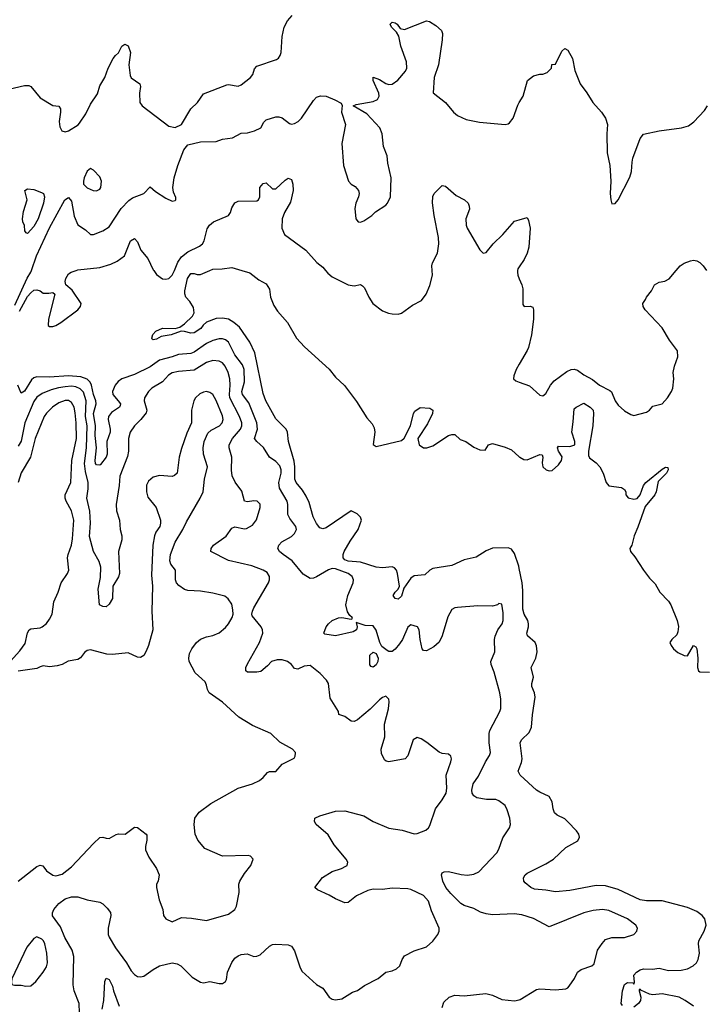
# Model space of a CAD drawing. Header units: inches. Extents: x 2001573 to 2220545, y 644482 to 846830.
# Tile 495 of 656: x 2126820 to 2131191, y 775325 to 781598. Entities that reach past the tile are written whole.
import ezdxf

# ---------------------------------------------------------------- set-up
doc = ezdxf.new("R2010")
doc.units = ezdxf.units.IN
doc.header["$MEASUREMENT"] = 0
for name, color, linetype in [('C1727', 7, 'Continuous'), ('C1728', 7, 'Continuous'), ('C1737', 7, 'Continuous'), ('C1738', 7, 'Continuous')]:
    doc.layers.add(name, color=color, linetype=linetype)

msp = doc.modelspace()

# ---------------------------------------------------------------- linework, layer by layer
at = {"layer": 'C1727', "color": 5}
for points, elevation in [([(2126790, 779779.6), (2126867.6, 779952.4), (2126890.5, 779989.5), (2126894.2, 780000)], 260), ([(2126819.6, 779740.4), (2126870, 779833.7), (2126890, 779859), (2126910, 779874.9), (2126930, 779877.6), (2126951.3, 779870), (2126970, 779856), (2127004.7, 779855.3), (2127030, 779861), (2127044.7, 779850), (2127002.4, 779690), (2127002, 779650), (2127010, 779643), (2127030, 779643.7), (2127050, 779649.1), (2127082.4, 779670), (2127189.6, 779750), (2127207.8, 779770), (2127211.6, 779790), (2127154.5, 779874.5), (2127113.2, 779910), (2127108.7, 779930), (2127114, 779950), (2127130, 779978), (2127148, 779990), (2127178.5, 780000)], 240), ([(2130000, 778102.3), (2129997.1, 778117.1), (2129970, 778197.4), (2129950, 778224.2), (2129930, 778233.2), (2129830, 778231.3), (2129790, 778214.5), (2129725.7, 778174.3), (2129650, 778157.4), (2129570, 778119.9), (2129450, 778101.5), (2129430.3, 778090), (2129398.9, 778061.1), (2129330, 778054.2), (2129310, 778041), (2129264.3, 777975.7), (2129250, 777926), (2129230, 777906.8), (2129209.7, 777910), (2129197.4, 777930), (2129209.7, 777950), (2129229.8, 777970), (2129236.8, 777990), (2129224.9, 778070), (2129219, 778090), (2129206.8, 778106.8), (2129190, 778112.5), (2129130, 778106.2), (2129090, 778110.9), (2128990, 778141.8), (2128910, 778148.4), (2128890, 778156.2), (2128879.1, 778170), (2128878.5, 778190), (2128885.4, 778210), (2128923.5, 778276.5), (2128973.7, 778350), (2128996.4, 778410), (2128990, 778429.3), (2128967.8, 778450), (2128930, 778469.7), (2128770, 778360.8), (2128750, 778354.5), (2128730, 778360.3), (2128710, 778387.7), (2128687.9, 778430), (2128661.9, 778521.9), (2128643.3, 778563.3), (2128620.5, 778600.5), (2128580.2, 778650), (2128572, 778670), (2128571.2, 778750), (2128566.2, 778786.2), (2128530.8, 778910), (2128523.9, 778970), (2128517.2, 778990), (2128450, 779054.7), (2128387, 779170), (2128370, 779216), (2128316.3, 779476.3), (2128284.6, 779544.6), (2128219.3, 779639.3), (2128184, 779670), (2128149.2, 779689.2), (2128110, 779695.8), (2128070, 779693.7), (2128008.2, 779671.8), (2127987.9, 779652.1), (2127973.7, 779630), (2127930, 779604.1), (2127910, 779600.4), (2127870, 779611.8), (2127847.3, 779612.7), (2127784.7, 779590), (2127720.3, 779579.7), (2127690, 779563), (2127670, 779559.3), (2127663.3, 779563.3), (2127660.9, 779570), (2127667.7, 779592.3), (2127686.6, 779613.4), (2127730, 779633.7), (2127810, 779631.7), (2127840.1, 779639.9), (2127870, 779661.3), (2127919.7, 779710), (2127929.7, 779730), (2127925.4, 779765.4), (2127902.5, 779802.5), (2127877, 779830), (2127871.7, 779851.7), (2127871.5, 779870), (2127888.2, 779950), (2127910, 779980.3), (2127930, 779982), (2127950, 779974), (2127970, 779974.4), (2128031.2, 780000)], 220), ([(2127673.6, 780000), (2127690, 779975.6), (2127730, 779948), (2127750, 779945.3), (2127770, 779950.2), (2127791.6, 779970), (2127804.6, 780000)], 240), ([(2128233.6, 780000), (2128284.5, 779984.5), (2128341.4, 779941.4), (2128390, 779916), (2128410, 779882), (2128416.9, 779830), (2128436.9, 779776.9), (2128461.4, 779741.4), (2128523.8, 779670), (2128583, 779570), (2128633.8, 779513.8), (2128791, 779371), (2128830, 779320.4), (2128887.4, 779267.4), (2128964.7, 779164.7), (2129030, 779062), (2129063.5, 779023.5), (2129077.2, 778997.2), (2129081.7, 778970), (2129071, 778891), (2129090, 778878.8), (2129250, 778917.3), (2129267.5, 778932.5), (2129307.6, 779010), (2129327, 779090), (2129335.6, 779104.4), (2129370, 779126.8), (2129430, 779123), (2129450.3, 779110.3), (2129446.7, 779090), (2129416.3, 779023.7), (2129354.8, 778930), (2129362, 778890), (2129390, 778871), (2129411, 778871), (2129450, 778883.7), (2129550, 778948.3), (2129570, 778956.1), (2129590, 778954.6), (2129623.4, 778923.4), (2129660.5, 778910), (2129710, 778875.6), (2129750, 778857.6), (2129784, 778856), (2129805.2, 778890), (2129830, 778897.6), (2129910, 778875.2), (2129950, 778857.7), (2130000, 778814)], 220), ([(2128767.5, 780000), (2128782.4, 779982.4), (2128810, 779960.4), (2128910, 779908.2), (2128950, 779903), (2128990, 779910.5), (2129002.5, 779902.5), (2129014.8, 779890), (2129042, 779830), (2129067.7, 779790), (2129130, 779743.1), (2129167.8, 779727.7), (2129190, 779724.2), (2129230, 779723.1), (2129251.2, 779728.8), (2129321.2, 779778.8), (2129378.4, 779810), (2129408, 779850), (2129430, 779904), (2129447.6, 779970), (2129446, 780000)], 240), ([(2129989.1, 780000), (2129988, 779990), (2129990.3, 779970), (2130000, 779948.2)], 240), ([(2130000, 775897.3), (2129970, 775900.7), (2129830, 775895.2), (2129790, 775900.5), (2129752.4, 775912.4), (2129710, 775934.9), (2129650, 775955.3), (2129627.5, 775967.5), (2129563.5, 776030), (2129532.6, 776070), (2129514, 776110), (2129504.7, 776150), (2129510, 776162.8), (2129522, 776170), (2129550, 776170.2), (2129630, 776151.7), (2129670, 776147.6), (2129710, 776153.8), (2129742.4, 776170), (2129856.9, 776290), (2129870, 776314), (2129895.4, 776384.6), (2129937.6, 776450), (2129945.1, 776470), (2129940.9, 776510), (2129923.9, 776563.9), (2129910, 776591.3), (2129870, 776621.3), (2129850, 776629.7), (2129790.9, 776630.9), (2129730, 776639.7), (2129710, 776652.3), (2129700.5, 776670), (2129698.5, 776690), (2129706.2, 776730), (2129741.6, 776778.4), (2129785, 776870), (2129809.8, 776910), (2129816.4, 776930), (2129808.6, 776990), (2129807.4, 777050), (2129812.9, 777070), (2129876.9, 777190), (2129883, 777210), (2129882.6, 777270), (2129877.2, 777310), (2129840.4, 777440.4), (2129820.9, 777490), (2129818.9, 777510), (2129843.9, 777570), (2129843.1, 777650), (2129847.1, 777670), (2129863.1, 777710), (2129890.5, 777749.4), (2129897.4, 777770), (2129898.3, 777818.3), (2129890, 777875.3), (2129870, 777879.3), (2129860.7, 777870), (2129830, 777861.4), (2129736.9, 777863.1), (2129607.1, 777852.9), (2129590, 777850.9), (2129570, 777839.7), (2129545.5, 777794.5), (2129510, 777672.3), (2129490, 777633.3), (2129456.7, 777603.3), (2129410, 777577.7), (2129390, 777578.7), (2129381.7, 777590), (2129368.2, 777650), (2129362.2, 777710), (2129352.1, 777730), (2129310, 777743.1), (2129290, 777726.9), (2129256.1, 777650), (2129238, 777622), (2129210, 777587.8), (2129190, 777573.8), (2129170, 777573.5), (2129158.8, 777578.8), (2129125, 777604.9), (2129111.8, 777630), (2129090, 777708.7), (2129070, 777736), (2129018.5, 777738.5), (2128962.5, 777757.5), (2128967.4, 777730), (2128964.9, 777710), (2128942.7, 777697.3), (2128830, 777673.3), (2128762.3, 777682.3), (2128755.1, 777690), (2128771.3, 777730), (2128785.3, 777750), (2128810, 777771.1), (2128850, 777787.1), (2128870, 777789.2), (2128930, 777778.8), (2128937.5, 777782.5), (2128936.2, 777790), (2128921.4, 777801.4), (2128906.3, 777826.3), (2128895.5, 777870), (2128907.9, 777930), (2128942.2, 778010), (2128944.4, 778030), (2128936.9, 778050), (2128911.6, 778070), (2128830, 778099.1), (2128810, 778101.6), (2128786.2, 778093.8), (2128710, 778047.6), (2128690, 778039.3), (2128670, 778037.6), (2128625.4, 778065.4), (2128554, 778150), (2128496.4, 778190), (2128473.7, 778210), (2128463, 778230), (2128469.8, 778250.2), (2128488.7, 778271.3), (2128550, 778305.5), (2128570, 778323.7), (2128581, 778350), (2128577.7, 778370), (2128539.8, 778419.8), (2128526.3, 778446.3), (2128527.1, 778510), (2128523.1, 778530), (2128473.7, 778613.7), (2128469.9, 778650), (2128484, 778710), (2128483.8, 778730), (2128475.8, 778755.8), (2128450, 778783.5), (2128410.6, 778810.6), (2128372.6, 778872.6), (2128329.8, 778910), (2128315.5, 778930), (2128333.5, 778990), (2128330.4, 779030), (2128278.2, 779158.2), (2128238.6, 779210), (2128234.5, 779230), (2128250.5, 779290), (2128248.3, 779370), (2128238.4, 779398.4), (2128190, 779463.5), (2128150, 779544.2), (2128130, 779558.3), (2128110, 779564.2), (2128090, 779564.6), (2128050, 779553.7), (2128010, 779534.8), (2127930, 779479), (2127910, 779470.8), (2127830, 779465.2), (2127790, 779449.9), (2127710.5, 779429.5), (2127650, 779386.4), (2127550, 779337.4), (2127470.4, 779310), (2127447.5, 779292.5), (2127427, 779270), (2127410.9, 779230), (2127413.8, 779210), (2127447.9, 779170), (2127460.7, 779150), (2127459.1, 779140.9), (2127456, 779130), (2127403.8, 779096.2), (2127386.1, 779070), (2127383.5, 779050), (2127395.6, 778990), (2127395, 778970), (2127375, 778910), (2127376.6, 778830), (2127370.1, 778810), (2127335.1, 778764.9), (2127330, 778760.3), (2127310, 778761.5), (2127303.4, 778770), (2127299.9, 778790), (2127309.3, 778870), (2127301.4, 778950), (2127302.7, 779010), (2127289.5, 779090), (2127306.4, 779150), (2127304.5, 779170), (2127290, 779209.8), (2127277.3, 779270), (2127268.1, 779288.1), (2127250, 779308.4), (2127210, 779322.4), (2127130.4, 779329.6), (2127010, 779320.4), (2126930, 779322.5), (2126910, 779316.2), (2126895.6, 779304.4), (2126850, 779232.4), (2126830, 779219.7), (2126808.7, 779270)], 240), ([(2127201.1, 775270), (2127198.5, 775330), (2127167.8, 775410), (2127159.8, 775450), (2127164.9, 775630), (2127153.1, 775670), (2127106.7, 775750), (2127079.4, 775819.4), (2127028.6, 775888.6), (2127028.4, 775908.4), (2127037.9, 775930), (2127070, 775967.5), (2127110, 775996.1), (2127150, 776010.3), (2127190, 776010.3), (2127249.5, 775990.5), (2127330, 775974.9), (2127350, 775965.3), (2127377.6, 775937.6), (2127397.6, 775910), (2127400.3, 775890), (2127382.6, 775810), (2127383.5, 775770), (2127390, 775752.7), (2127430, 775684.9), (2127499.1, 775590), (2127530, 775538.4), (2127550, 775515.3), (2127570, 775502.6), (2127590, 775500.2), (2127610, 775504), (2127670, 775547.7), (2127709.6, 775570), (2127790, 775589.3), (2127823.2, 775583.2), (2127846, 775570), (2127917.3, 775497.3), (2127970, 775465.7), (2127990, 775461.6), (2128029.7, 775470.3), (2128090, 775458.3), (2128110, 775458.4), (2128129.3, 775470), (2128136.1, 775483.9), (2128143.1, 775530), (2128170, 775590.4), (2128190, 775619.5), (2128210, 775634), (2128230, 775642.7), (2128267.1, 775647.1), (2128310, 775630.3), (2128330, 775631.2), (2128350, 775640.2), (2128410, 775694.8), (2128430, 775705), (2128450, 775708.3), (2128530, 775704.4), (2128550, 775695.3), (2128570, 775666.4), (2128602.7, 775562.7), (2128615.5, 775535.5), (2128710, 775450.4), (2128750, 775427.7), (2128790.7, 775370), (2128810, 775357.1), (2128830, 775352.7), (2128870, 775360.7), (2128937.7, 775402.3), (2128970, 775414), (2129015.3, 775444.7), (2129102.9, 775490), (2129149.8, 775530.2), (2129190, 775538), (2129219.6, 775550), (2129239.2, 775570), (2129254.8, 775610), (2129270, 775633.7), (2129330, 775666), (2129410, 775690.6), (2129450, 775726.8), (2129481.2, 775770), (2129489.2, 775790), (2129489.2, 775810), (2129441.6, 775921.6), (2129422.7, 775982.7), (2129390, 776018.8), (2129310, 776056.2), (2129290, 776060.6), (2129190, 776064), (2129130, 776055.8), (2129070, 776057.8), (2129035.5, 776050), (2128964.5, 776015.5), (2128910, 775973.7), (2128890, 775971.2), (2128830, 775996), (2128790, 776021), (2128714.8, 776054.8), (2128699, 776070), (2128746.9, 776133.1), (2128808.2, 776171.8), (2128869.3, 776190), (2128895.2, 776204.8), (2128903.7, 776210), (2128909.6, 776230), (2128898.4, 776250), (2128821.6, 776341.6), (2128783.8, 776403.8), (2128708, 776470), (2128696.2, 776490), (2128699.3, 776510), (2128730, 776524.9), (2128830, 776556.5), (2128890, 776558.5), (2129010, 776526), (2129070, 776488.9), (2129170, 776447.6), (2129253.8, 776433.8), (2129330, 776410.6), (2129350, 776413.4), (2129405.6, 776434.4), (2129422.7, 776450), (2129430, 776464.7), (2129466, 776570), (2129510, 776628.2), (2129534.6, 776670), (2129538.2, 776701.8), (2129535.4, 776784.6), (2129564.2, 776870), (2129568.3, 776890), (2129565.1, 776905.1), (2129550, 776919.6), (2129510, 776922.9), (2129490, 776930.8), (2129412.1, 776992.1), (2129375.7, 777015.7), (2129350, 777025.5), (2129325.1, 777010), (2129291.6, 776908.4), (2129272.7, 776890), (2129170, 776869.6), (2129153.3, 776873.3), (2129142, 776882), (2129123.1, 776923.1), (2129120.5, 776950), (2129143.5, 777030), (2129143.2, 777110), (2129167.7, 777207.7), (2129172.4, 777252.4), (2129169.6, 777270), (2129150, 777287.8), (2129130, 777279.8), (2129110, 777264.2), (2129050, 777205.3), (2128970, 777136.9), (2128950, 777127.8), (2128930, 777129.4), (2128890, 777158.7), (2128852.5, 777172.5), (2128849.2, 777190), (2128795.3, 777275.3), (2128785.2, 777370), (2128773.2, 777390), (2128733.1, 777433.1), (2128670, 777482.7), (2128630, 777479.5), (2128590, 777461.2), (2128570, 777464), (2128549.6, 777490), (2128523.7, 777510), (2128490, 777519.7), (2128459.6, 777520.4), (2128422, 777510), (2128398, 777482), (2128354, 777446), (2128330, 777441.6), (2128270, 777442), (2128259.3, 777450), (2128260.5, 777470), (2128270, 777494.9), (2128347.4, 777630), (2128367.8, 777690), (2128365.6, 777710), (2128357, 777730), (2128300.7, 777800.7), (2128298, 777810), (2128302.9, 777830), (2128310.7, 777850), (2128404.2, 778010), (2128410.6, 778030), (2128409.8, 778049.8), (2128395.4, 778075.4), (2128369.5, 778090), (2128298.2, 778118.2), (2128150, 778153), (2128036.9, 778210), (2128039.7, 778230), (2128054.7, 778250), (2128133.3, 778306.7), (2128170, 778358), (2128190, 778366.3), (2128250, 778355.2), (2128262.9, 778357.1), (2128302, 778378), (2128327.3, 778412.7), (2128350.8, 778490), (2128350, 778512), (2128330.7, 778530.7), (2128310, 778532.1), (2128270, 778525.4), (2128251.5, 778531.5), (2128234.7, 778594.7), (2128191.5, 778651.5), (2128173, 778693), (2128168.5, 778728.5), (2128169.9, 778810), (2128153.6, 778870), (2128153.4, 778890), (2128175.4, 778930), (2128225.3, 778990), (2128233.2, 779010), (2128233.6, 779030), (2128220.1, 779070), (2128158.4, 779190), (2128154.5, 779210), (2128160.3, 779270), (2128157.7, 779310), (2128146.9, 779350), (2128128.3, 779390), (2128110, 779411.6), (2128090, 779423.4), (2128050, 779427), (2128010, 779413.3), (2127930, 779365.4), (2127830, 779356.7), (2127790, 779348.6), (2127767.1, 779332.9), (2127728.2, 779291.8), (2127660.7, 779250), (2127640.6, 779230), (2127615.2, 779190), (2127613.2, 779170), (2127630.3, 779110), (2127625.7, 779094.3), (2127591.8, 779050), (2127550.3, 779010), (2127523.6, 778970), (2127511.7, 778930), (2127511.6, 778850), (2127505.7, 778814.3), (2127457.5, 778690), (2127453.1, 778630), (2127433.8, 778510), (2127435.5, 778470), (2127455, 778410), (2127460.2, 778350), (2127470.2, 778310), (2127470, 778284), (2127448.4, 778210), (2127454.7, 778070), (2127450, 778049.5), (2127412.9, 777990), (2127410.2, 777909.8), (2127390, 777874), (2127370, 777858), (2127350, 777859.3), (2127328.7, 777870), (2127318.8, 777970), (2127335.4, 778044.6), (2127336.5, 778110), (2127325.2, 778145.2), (2127289.8, 778210), (2127264.6, 778304.6), (2127269.9, 778390), (2127267.3, 778467.3), (2127247.4, 778550), (2127256.3, 778610), (2127256, 778650), (2127239.4, 778719.4), (2127233.3, 778770), (2127245.5, 778870), (2127250.2, 779009.8), (2127239.4, 779070), (2127242.7, 779170), (2127225.2, 779225.2), (2127205.9, 779245.9), (2127178.3, 779258.3), (2127150, 779262.3), (2127110, 779259.3), (2127066.7, 779253.3), (2127019.9, 779240.1), (2126963.8, 779216.2), (2126930, 779193.1), (2126910, 779165.8), (2126853.8, 779030), (2126830, 778912.8), (2126810, 778880.4)], 260), ([(2130000, 779403.4), (2129980.6, 779370), (2129964.4, 779330), (2129963.1, 779310), (2129977.8, 779297.8), (2130000, 779289.2)], 240), ([(2126810, 776110.3), (2126930, 776203.7), (2126950, 776212.4), (2126967.9, 776207.9), (2126990, 776176), (2127030, 776147.3), (2127050, 776143), (2127090, 776154.4), (2127150, 776200.8), (2127289.5, 776350.5), (2127330, 776387.4), (2127350, 776390.3), (2127370, 776382.6), (2127390, 776382.3), (2127433.6, 776406.4), (2127450, 776410.4), (2127491.8, 776408.2), (2127550, 776454), (2127570, 776450.8), (2127626, 776410), (2127630, 776402), (2127630.3, 776370.3), (2127620.3, 776330), (2127620.4, 776310), (2127641.7, 776261.7), (2127690.7, 776190), (2127706.8, 776150), (2127701, 776110), (2127691, 776090), (2127690.9, 776069.1), (2127706.8, 775990), (2127731.3, 775930), (2127736, 775890), (2127751.3, 775870), (2127790, 775850.8), (2127850, 775878.8), (2127914, 775874), (2128010, 775858.4), (2128150, 775900.3), (2128189.5, 775930), (2128199.5, 775950), (2128216.6, 776036.6), (2128215.1, 776090), (2128222, 776110), (2128250, 776158.8), (2128291.5, 776208.5), (2128305.2, 776250), (2128290, 776269), (2128273.4, 776273.4), (2128110, 776269.7), (2127998.7, 776318.7), (2127953, 776370), (2127936.3, 776410), (2127929.6, 776470.4), (2127935.6, 776510), (2127962, 776550), (2128036.6, 776603.4), (2128210, 776701.1), (2128301.2, 776730), (2128346, 776750), (2128370.9, 776769.1), (2128397.6, 776802.4), (2128410, 776808), (2128451.3, 776808.7), (2128490, 776854.8), (2128566.6, 776893.4), (2128574, 776906), (2128575.9, 776924.1), (2128575.6, 776930), (2128557.6, 776950), (2128476, 776996), (2128418.3, 777050), (2128301.6, 777101.6), (2128215.5, 777155.5), (2128111.8, 777250), (2128026, 777310), (2128014.5, 777330), (2128010, 777358), (2128000.1, 777380.1), (2127937.6, 777437.6), (2127899.5, 777510), (2127896.2, 777530), (2127900.8, 777559.2), (2127915.6, 777590), (2127944.5, 777630), (2127970, 777652.2), (2128010, 777667.2), (2128050, 777674.9), (2128090, 777692.7), (2128130, 777725.5), (2128150, 777748.6), (2128173.1, 777790), (2128178, 777810), (2128177.7, 777837.7), (2128170, 777874), (2128147.9, 777907.9), (2128126.2, 777926.2), (2128050, 777944.5), (2127970, 777957), (2127890, 777961.3), (2127868.7, 777968.7), (2127832.9, 777992.9), (2127818, 778010), (2127812, 778030), (2127812.1, 778090), (2127782, 778130), (2127774.7, 778150), (2127779.1, 778190), (2127809.7, 778270.2), (2127858.7, 778350), (2127881.4, 778398.6), (2127969.6, 778550), (2127987.8, 778590), (2127996.9, 778670), (2128015.8, 778750), (2127991, 778831), (2127988.4, 778871.5), (2127993.7, 778910), (2128016.6, 778963.4), (2128038, 778982), (2128091.1, 779010), (2128109.7, 779030), (2128114.2, 779050), (2128110, 779074), (2128070, 779172.6), (2128049.9, 779209.9), (2128030, 779223.7), (2128010, 779228.4), (2127990, 779225), (2127966.4, 779213.6), (2127938.9, 779190), (2127929.2, 779170.8), (2127914.7, 779110), (2127914.3, 779030), (2127883.1, 778963.1), (2127850, 778865.2), (2127836.1, 778810), (2127823, 778710), (2127806.1, 778693.9), (2127790, 778686.9), (2127710, 778693.2), (2127670, 778683.9), (2127640.9, 778659.1), (2127627.2, 778632.8), (2127626.4, 778590), (2127636.7, 778556.7), (2127688.5, 778490), (2127715.3, 778410), (2127717, 778390), (2127712.2, 778370), (2127687.3, 778332.7), (2127678.3, 778310), (2127668.1, 778250), (2127659.5, 778059.5), (2127664.9, 777990), (2127660.4, 777830), (2127667.9, 777710), (2127640.3, 777610), (2127625.3, 777574.7), (2127610, 777546.6), (2127590, 777533.6), (2127570, 777536.9), (2127510, 777564.4), (2127410, 777554.2), (2127375.5, 777555.5), (2127270, 777583.6), (2127250, 777579.6), (2127232.7, 777567.3), (2127206.6, 777533.4), (2127190, 777521.5), (2127129, 777511), (2127090, 777489.7), (2127058, 777482), (2127010, 777476), (2126970, 777480.5), (2126950, 777475.6), (2126930, 777464), (2126810, 777448.4)], 280), ([(2126741.6, 777490), (2126821.9, 777578.1), (2126855.7, 777624.3), (2126869, 777691), (2126879.6, 777710), (2126890, 777718), (2126950, 777724.4), (2126963.7, 777730), (2126990, 777750.4), (2127010, 777779.3), (2127025.7, 777810), (2127038, 777890), (2127064.7, 777950), (2127083.5, 778010), (2127124.2, 778070), (2127132.3, 778090), (2127124.9, 778170), (2127127.7, 778190), (2127149.2, 778250), (2127156.3, 778290), (2127164.8, 778410), (2127149.1, 778470), (2127116, 778530), (2127109.9, 778550), (2127109.9, 778570), (2127144.7, 778650), (2127151.5, 778790), (2127181.5, 778930), (2127180.1, 779030), (2127173.8, 779093.8), (2127167.2, 779130), (2127150, 779159.8), (2127130, 779171.3), (2127110, 779172.7), (2127070, 779157.7), (2127028.2, 779130), (2126990, 779090.9), (2126976, 779070), (2126919.3, 778930), (2126888.2, 778810), (2126830.2, 778710.2), (2126810, 778649.6)], 280), ([(2130000, 776797.1), (2129993.7, 776810), (2130000, 776827.2)], 220), ([(2127345.9, 775294.1), (2127356.4, 775350), (2127361.6, 775470), (2127370, 775491), (2127390, 775484), (2127410, 775441), (2127417.3, 775410), (2127454.2, 775314.2)], 240), ([(2129510, 775304.7), (2129520.5, 775339.5), (2129553.2, 775370), (2129590, 775383.1), (2129650, 775379.5), (2129786.8, 775393.2), (2129830, 775383.1), (2129890, 775355.3), (2129970, 775346.4), (2130000, 775353.9)], 240)]:
    msp.add_lwpolyline(points, dxfattribs=dict(at, elevation=elevation))
for points, elevation in [([(2129070, 777473.6), (2129057.6, 777477.6), (2129047.9, 777487.9), (2129049.8, 777550), (2129070, 777568.4), (2129090, 777559.5), (2129102.4, 777530), (2129100.8, 777510), (2129090, 777488)], 240), ([(2126930, 775754.1), (2126910, 775744.7), (2126865.9, 775690), (2126770, 775488), (2126767.4, 775467.4), (2126770.9, 775450.9), (2126786, 775446), (2126830, 775447.3), (2126859.8, 775439.8), (2126890, 775442), (2126923.7, 775470), (2126970, 775530.4), (2126990, 775563.1), (2126997.8, 775590), (2126993.6, 775650), (2126980.7, 775710), (2126970.8, 775730), (2126960, 775740)], 280)]:
    msp.add_lwpolyline(points, close=True, dxfattribs=dict(at, elevation=elevation))
at = {"layer": 'C1728', "color": 5}
for points, elevation in [([(2126750, 781155.2), (2126850, 781179.7), (2126879, 781179), (2126891.8, 781171.8), (2126950, 781101), (2127030.9, 781050.9), (2127070, 781046.8), (2127079.3, 781030), (2127080.3, 781010), (2127071.4, 780950), (2127074.8, 780914.8), (2127089.1, 780889.1), (2127110, 780883.1), (2127130, 780889.2), (2127192.2, 780927.8), (2127201.7, 780938.4), (2127241.3, 780998.7), (2127270, 781060.3), (2127314.4, 781125.6), (2127330, 781176.3), (2127362.2, 781230), (2127383.6, 781290), (2127415.1, 781350), (2127429.5, 781370), (2127450, 781386.8), (2127470, 781430.4), (2127490, 781443), (2127510, 781432.4), (2127525.4, 781390), (2127514.6, 781310), (2127523, 781243), (2127530, 781228.2), (2127584, 781190), (2127590, 781172), (2127582, 781130), (2127585.3, 781070), (2127599.5, 781050), (2127770, 780920.9), (2127810, 780912.4), (2127850, 780930.4), (2127909.1, 781030), (2127952.2, 781070), (2127990, 781125.3), (2128137.7, 781182.3), (2128150, 781184.6), (2128210, 781175.5), (2128230, 781183.6), (2128290, 781230.2), (2128303.2, 781250), (2128314.5, 781285.5), (2128330, 781301.1), (2128454.7, 781345.3), (2128467.3, 781352.7), (2128478, 781370), (2128483.5, 781390), (2128490, 781492), (2128503.5, 781550), (2128524.2, 781590), (2128555.1, 781624.9)], 280), ([(2126894.2, 780000), (2126926.7, 780093.3), (2127008.9, 780271.1), (2127108, 780450), (2127130, 780465.8), (2127150, 780443), (2127166.8, 780346.8), (2127190, 780290.6), (2127239.5, 780259.5), (2127270.6, 780230.6), (2127290, 780230.5), (2127350, 780253.1), (2127390, 780278.9), (2127465, 780395), (2127514.2, 780445.8), (2127537.2, 780462.7), (2127609.8, 780490.2), (2127650, 780534), (2127683.7, 780503.7), (2127750, 780460.3), (2127790, 780443), (2127810, 780446.8), (2127814, 780450), (2127814.5, 780465.5), (2127798.9, 780498.9), (2127794, 780530), (2127803.8, 780590), (2127826.8, 780670), (2127864.9, 780770), (2127890, 780800.1), (2127970, 780819.2), (2128070, 780823.2), (2128110, 780838), (2128173.6, 780846.4), (2128230, 780875.5), (2128270, 780878.4), (2128314, 780890), (2128354, 780910), (2128374.5, 780945.5), (2128390, 780960.5), (2128450, 780978.3), (2128470, 780978.9), (2128490, 780972.2), (2128537.5, 780937.5), (2128550, 780933.4), (2128570, 780936.5), (2128593.6, 780950), (2128614.3, 780970), (2128690, 781084.4), (2128710, 781104.4), (2128733.8, 781113.8), (2128770, 781110.4), (2128826.7, 781086.7), (2128865.4, 781065.4), (2128872, 781052), (2128868.4, 781010), (2128894.6, 780930), (2128870.5, 780809.5), (2128880.4, 780670), (2128913.4, 780570), (2128930, 780550.7), (2128956.4, 780536.4), (2128977.3, 780510), (2128980.7, 780490), (2128977.3, 780470), (2128959.1, 780430), (2128954.4, 780394.4), (2128960.7, 780330), (2128974, 780310), (2128990, 780307.3), (2129010, 780316), (2129062, 780350), (2129085.8, 780374.2), (2129150, 780416.3), (2129162, 780430), (2129179.6, 780470), (2129185.1, 780590), (2129164.1, 780684.1), (2129158.9, 780730), (2129135.6, 780790), (2129126.6, 780870), (2129111.7, 780910), (2129030, 780997.8), (2128942, 781050), (2128962.4, 781057.6), (2129070, 781077.4), (2129097.6, 781090), (2129108, 781110), (2129105.4, 781130), (2129069, 781210), (2129070, 781231.3), (2129110, 781216.3), (2129151.7, 781191.7), (2129170, 781186), (2129190, 781188.4), (2129226.3, 781213.7), (2129276, 781270), (2129284.4, 781290), (2129282.6, 781330), (2129246.6, 781430), (2129234, 781494), (2129219.5, 781519.5), (2129186.6, 781550), (2129179.3, 781570), (2129190, 781582.8), (2129210, 781579.1), (2129222.8, 781570), (2129242.5, 781542.5), (2129270, 781535.5), (2129410, 781590.5), (2129427.7, 781587.7), (2129470, 781560.7), (2129504, 781530), (2129512.4, 781510), (2129510.3, 781469.7), (2129485.5, 781310), (2129458.5, 781230), (2129451.3, 781131.3), (2129530, 781071.3), (2129580.5, 781010), (2129607, 780987), (2129663.1, 780963.1), (2129746.4, 780946.4), (2129909.7, 780930.2), (2129930, 780934.3), (2129938.9, 780941.1), (2129961.8, 780970), (2129990, 781053.4), (2130000, 781069.9)], 260), ([(2127804.6, 780000), (2127827.5, 780052.5), (2127850, 780087.9), (2127890, 780120.1), (2127964.3, 780155.7), (2127984.2, 780170), (2127995.2, 780190), (2128014.3, 780265.7), (2128029.1, 780290), (2128054.7, 780310), (2128148.6, 780350), (2128161, 780370), (2128170, 780399.3), (2128190, 780430.4), (2128210, 780442.4), (2128330, 780444.4), (2128339.3, 780450), (2128349.6, 780470), (2128349.6, 780530), (2128370, 780554.9), (2128390, 780558), (2128430, 780521.6), (2128450, 780520.4), (2128510, 780576.5), (2128530, 780588.4), (2128550, 780579.1), (2128558.8, 780550), (2128561.6, 780510), (2128544, 780436), (2128505.8, 780370), (2128491.4, 780330), (2128489.3, 780269.3), (2128505.5, 780230), (2128640.7, 780130), (2128712, 780052), (2128750, 780020.7), (2128767.5, 780000)], 240), ([(2129446, 780000), (2129444.5, 780030), (2129448.7, 780050), (2129480.3, 780110), (2129488.4, 780170), (2129486.8, 780210), (2129458.5, 780350), (2129447.9, 780432.1), (2129448.9, 780471.1), (2129458, 780490), (2129510, 780542), (2129530, 780538), (2129598.8, 780478.8), (2129651, 780450), (2129674, 780430), (2129682, 780410), (2129683, 780390), (2129660.4, 780330), (2129661.1, 780290), (2129669.2, 780269.2), (2129750, 780131.3), (2129770, 780111), (2129790, 780116), (2129833.2, 780170), (2129896, 780230), (2129970, 780314), (2130000, 780323)], 240), ([(2127178.5, 780000), (2127190, 780003.8), (2127330, 780019.6), (2127400.2, 780039.8), (2127441.1, 780058.9), (2127486.8, 780093.2), (2127526.3, 780190), (2127550, 780204.9), (2127570, 780182.8), (2127591.6, 780130), (2127635.8, 780075.8), (2127670, 780005.3), (2127673.6, 780000)], 240), ([(2128031.2, 780000), (2128050, 780007.9), (2128109.8, 780010.2), (2128170, 780019.5), (2128233.6, 780000)], 220), ([(2130000, 780024.6), (2129990.2, 780010), (2129989.1, 780000)], 240)]:
    msp.add_lwpolyline(points, dxfattribs=dict(at, elevation=elevation))
for points, elevation in [([(2127270, 780650.7), (2127250, 780632.3), (2127231.2, 780590), (2127225.8, 780570), (2127227.2, 780550), (2127250, 780527.1), (2127287.7, 780510), (2127310, 780507.8), (2127330, 780518), (2127337.1, 780530), (2127340.8, 780570), (2127330, 780596.4), (2127290, 780639.8)], 280), ([(2126870, 780236.3), (2126860.9, 780240.9), (2126853.7, 780253.7), (2126850, 780288), (2126840.5, 780310), (2126838.3, 780330), (2126843.3, 780376.7), (2126867.6, 780450), (2126853.2, 780510), (2126870, 780520.5), (2126910, 780515.4), (2126957.9, 780497.9), (2126970.7, 780490.7), (2126977, 780470), (2126970.8, 780430), (2126936.7, 780330), (2126910, 780281.1)], 260)]:
    msp.add_lwpolyline(points, close=True, dxfattribs=dict(at, elevation=elevation))
at = {"layer": 'C1737', "color": 5}
for points, elevation in [([(2130000, 779289.2), (2130064.5, 779264.5), (2130130, 779206), (2130150, 779201.6), (2130170, 779217.3), (2130198, 779270), (2130223.1, 779296.9), (2130303.3, 779356.7), (2130329.9, 779370.1), (2130350, 779371), (2130370, 779364.6), (2130410, 779336.3), (2130466.5, 779306.5), (2130511, 779270), (2130576.4, 779236.4), (2130586.2, 779226.2), (2130610.3, 779170), (2130630, 779142), (2130670, 779107), (2130710, 779083.8), (2130730, 779077.3), (2130810, 779097.3), (2130829, 779110), (2130850, 779136), (2130910, 779150.8), (2130942.7, 779190), (2130969.2, 779230), (2130977.2, 779250), (2130983.7, 779310), (2130979.7, 779350), (2130987.4, 779390), (2131008.6, 779450), (2131008.2, 779488.2), (2130957.2, 779557.2), (2130910, 779635.3), (2130802, 779750), (2130789, 779770), (2130786, 779790), (2130804.5, 779815.5), (2130809.5, 779830), (2130842.7, 779870), (2130861.2, 779910), (2130890, 779925.5), (2130927.6, 779932.4), (2130953.6, 779946.4), (2130998.6, 780000)], 240), ([(2130000, 779948.2), (2130017, 779910), (2130023, 779883), (2130023.1, 779783.1), (2130030.7, 779770.7), (2130070, 779773.4), (2130086.4, 779766.4), (2130090.6, 779750.6), (2130090.5, 779689.5), (2130078, 779590), (2130057.8, 779510), (2130050.2, 779490), (2130000, 779403.4)], 240), ([(2130000, 778814), (2130004.6, 778810), (2130030, 778795.8), (2130050, 778793.8), (2130130, 778827.3), (2130145.4, 778825.4), (2130150.8, 778810.8), (2130146, 778774), (2130150.8, 778750), (2130171.3, 778730), (2130190, 778723.8), (2130210, 778726.4), (2130250, 778762.8), (2130269, 778790), (2130272.5, 778812.5), (2130249, 778850), (2130244, 778870), (2130250, 778882), (2130322, 778878), (2130352.7, 778890), (2130354, 778910), (2130334, 778970), (2130344.2, 779035.8), (2130350, 779118), (2130362, 779130), (2130410, 779154.8), (2130451, 779130), (2130470.8, 779110), (2130473.4, 779090), (2130468.5, 779010), (2130440.8, 778850), (2130441.2, 778821.2), (2130446.5, 778806.5), (2130490, 778775), (2130512.3, 778750), (2130533.1, 778710), (2130554.2, 778650), (2130569.4, 778629.4), (2130650, 778618), (2130670, 778604), (2130678.4, 778590), (2130679.3, 778570), (2130692.2, 778552.2), (2130730, 778543.6), (2130750, 778547.2), (2130769.6, 778570), (2130791.3, 778630), (2130804.7, 778650), (2130910, 778734.4), (2130930, 778747.3), (2130944.7, 778744.7), (2130947.3, 778730), (2130936.4, 778710), (2130884.4, 778655.6), (2130872.2, 778590), (2130862.8, 778570), (2130802.5, 778497.5), (2130754.9, 778365.1), (2130730.5, 778310), (2130717.3, 778250), (2130704, 778230), (2130707.7, 778210), (2130736.7, 778176.7), (2130790.4, 778090), (2130830, 778039.3), (2130864.4, 778004.4), (2130894, 777950), (2130950, 777893), (2130963.8, 777870), (2131005.7, 777770), (2131013, 777733), (2131010, 777698), (2131002, 777678), (2130971, 777650), (2130958.8, 777630), (2130966.8, 777610), (2130982.8, 777590), (2131010, 777566.7), (2131050, 777547.7), (2131070, 777546), (2131109.3, 777610.7), (2131123.6, 777603.6), (2131130.8, 777590.8), (2131137.3, 777530), (2131134, 777470), (2131140.7, 777450), (2131150, 777443.8), (2131210, 777441.6)], 220), ([(2130000, 776827.2), (2130014.1, 776865.9), (2130017.8, 776890), (2130005, 776990), (2130014.5, 777010), (2130062.8, 777057.2), (2130077.1, 777090), (2130083.6, 777170), (2130102.3, 777282.3), (2130096.3, 777310), (2130079.5, 777350), (2130080.2, 777370), (2130091.1, 777410), (2130076.8, 777470), (2130106.4, 777530), (2130113.2, 777570), (2130109.3, 777609.3), (2130100.3, 777630), (2130051.9, 777671.9), (2130048.9, 777690), (2130059.1, 777730), (2130059.6, 777750), (2130054.8, 777770), (2130031.6, 777811.6), (2130021.8, 777841.8), (2130022.5, 777962.5), (2130018, 778010), (2130000, 778102.3)], 220), ([(2130656.5, 775316.5), (2130649.3, 775330), (2130658, 775410), (2130670, 775450.8), (2130690, 775464.9), (2130722, 775462), (2130730, 775454), (2130734.6, 775465.4), (2130729.4, 775510), (2130746, 775530), (2130770, 775544.9), (2130791.9, 775551.9), (2130848.7, 775548.7), (2130890, 775555.6), (2130950, 775539.7), (2131030, 775541.6), (2131071.8, 775550), (2131106, 775570), (2131128, 775590), (2131138.7, 775610), (2131147.6, 775650), (2131140.4, 775710), (2131144, 775730), (2131177.7, 775790), (2131189.8, 775830), (2131181.2, 775870), (2131164.2, 775890), (2131130, 775916.3), (2131070, 775941.9), (2130910, 775984.2), (2130810, 775985.3), (2130770, 775990.6), (2130630, 776056.2), (2130550, 776079.1), (2130490, 776081.5), (2130321, 776050), (2130230, 776041.4), (2130170, 776052.1), (2130098, 776058), (2130072.7, 776070), (2130038.3, 776098.3), (2130029.3, 776110), (2130027, 776130), (2130038, 776150), (2130050, 776160.5), (2130170, 776220.7), (2130217.4, 776250), (2130296.5, 776323.5), (2130373, 776367), (2130384.2, 776390), (2130379, 776410), (2130364.7, 776430), (2130310, 776487.9), (2130290, 776506.2), (2130240.7, 776530), (2130225.3, 776545.3), (2130216.8, 776570), (2130210, 776616), (2130191.3, 776650), (2130130, 776675.8), (2130110, 776689.7), (2130005.6, 776785.6), (2130000, 776797.1)], 220), ([(2130000, 775353.9), (2130004.9, 775355.1), (2130110, 775419.3), (2130130, 775423), (2130230, 775417.3), (2130295.5, 775424.5), (2130310, 775430.8), (2130318.7, 775441.3), (2130351.3, 775490), (2130370, 775530.4), (2130393.7, 775546.3), (2130462.7, 775570), (2130477, 775583), (2130497.6, 775670), (2130526.7, 775713.3), (2130550, 775738.3), (2130590, 775751.3), (2130670, 775751.7), (2130729, 775770), (2130749.4, 775790), (2130751.8, 775810), (2130742, 775830), (2130689.5, 775870), (2130570, 775922.2), (2130530.2, 775929.8), (2130470, 775922.7), (2130410, 775907.3), (2130190, 775819), (2130091.6, 775871.6), (2130015.5, 775895.5), (2130000, 775897.3)], 240), ([(2131110, 775312.3), (2131056, 775350), (2131017.2, 775370), (2130910, 775391.6), (2130850, 775385), (2130829, 775389), (2130774.2, 775414.2), (2130770, 775422), (2130763.5, 775416.5), (2130764, 775410), (2130774.9, 775370), (2130771.7, 775350), (2130759.3, 775330), (2130730, 775307.8)], 220)]:
    msp.add_lwpolyline(points, dxfattribs=dict(at, elevation=elevation))
at = {"layer": 'C1738', "color": 5}
for points, elevation in [([(2130000, 781069.9), (2130024.4, 781110), (2130052.7, 781210), (2130090, 781240.7), (2130130, 781251), (2130150, 781251.3), (2130178, 781262), (2130206, 781290), (2130207.3, 781312.7), (2130230, 781314), (2130270, 781398), (2130290, 781414), (2130310, 781404.7), (2130339.1, 781350), (2130354.6, 781274.6), (2130388, 781190), (2130430, 781133), (2130468.2, 781070), (2130524.4, 781010), (2130548.2, 780970), (2130562.4, 780930), (2130558, 780870), (2130559.1, 780750), (2130575.5, 780670), (2130582, 780570), (2130579.5, 780490), (2130582.4, 780450), (2130590, 780424.7), (2130610, 780427.3), (2130630, 780450.8), (2130704.1, 780595.9), (2130715, 780630), (2130717.7, 780690), (2130723.7, 780716.3), (2130770, 780840.5), (2130790, 780868), (2130889.6, 780890.4), (2131031.7, 780908.3), (2131077.6, 780922.4), (2131112, 780948), (2131179.7, 781020.3), (2131198.4, 781050)], 260), ([(2130000, 780323), (2130050, 780338), (2130059.8, 780319.8), (2130068.4, 780270), (2130062, 780150), (2130050.3, 780110), (2130030.3, 780070), (2130000, 780024.6)], 240), ([(2130998.6, 780000), (2131023.7, 780030), (2131050, 780047.7), (2131090, 780062.8), (2131110, 780066), (2131130, 780062.8), (2131150, 780051), (2131170, 780030.7), (2131191.3, 780000)], 240)]:
    msp.add_lwpolyline(points, dxfattribs=dict(at, elevation=elevation))

doc.saveas('drawing.dxf')
